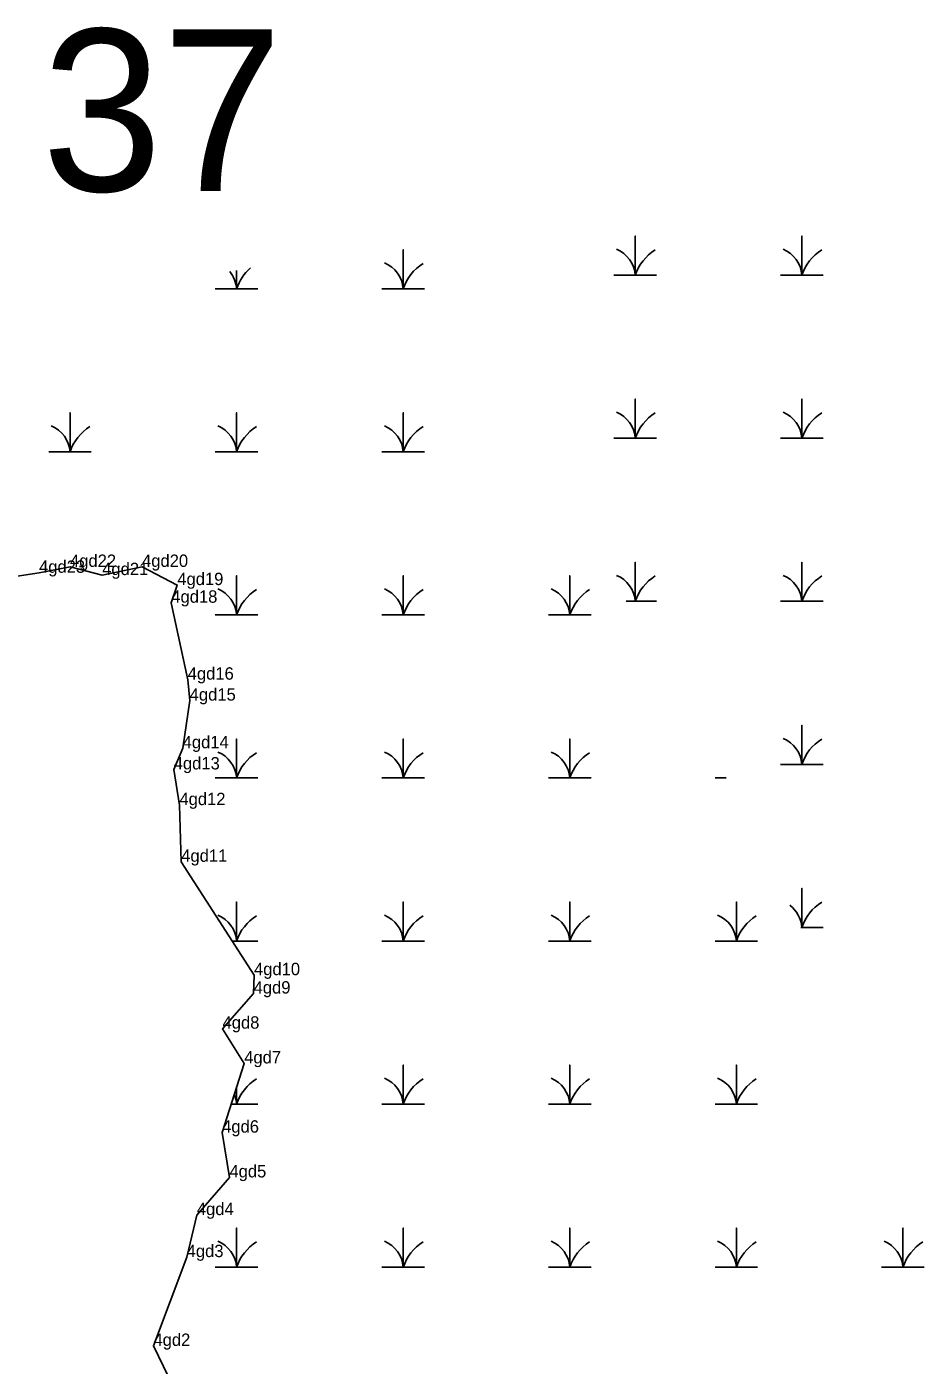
# Model space of a CAD drawing. Extents: x 2072529 to 2268796, y 436423 to 470406.
# Drawn here: x 2104438 to 2104801, y 456304 to 456844 of the extents above; entities that cross this region are included whole.
import ezdxf

# ---------------------------------------------------------------- set-up
doc = ezdxf.new("R2010")
doc.units = 0
for name, color, linetype in [('Default', 7, 'Continuous'), ('Exist Environmental Wetland Boundary Cogo Comment', 7, 'Continuous'), ('Exist Environmental Wetland Boundary Cogo Point CELL', 7, 'Continuous'), ('Old_Level_20', 7, 'Continuous')]:
    doc.layers.add(name, color=color, linetype=linetype)

msp = doc.modelspace()

# ---------------------------------------------------------------- linework, layer by layer
at = {"layer": 'Exist Environmental Wetland Boundary Cogo Point CELL'}
for points in [[(2104675.26, 456743.61), (2104683.86, 456743.61), (2104683.86, 456759.39), (2104683.86, 456743.61), (2104692.47, 456743.61)], [(2104742.51, 456743.61), (2104751.11, 456743.61), (2104751.11, 456759.39), (2104751.11, 456743.61), (2104759.72, 456743.61)], [(2104581.56, 456738.12), (2104590.16, 456738.12), (2104590.16, 456753.9), (2104590.16, 456738.12), (2104598.76, 456738.12)], [(2104514.31, 456738.12), (2104522.91, 456738.12), (2104522.91, 456745.53)], [(2104522.91, 456745.53), (2104522.91, 456738.12), (2104531.51, 456738.12)], [(2104675.26, 456677.81), (2104683.86, 456677.81), (2104683.86, 456693.59), (2104683.86, 456677.81), (2104692.47, 456677.81)], [(2104742.51, 456677.81), (2104751.11, 456677.81), (2104751.11, 456693.59), (2104751.11, 456677.81), (2104759.72, 456677.81)], [(2104447.06, 456672.32), (2104455.66, 456672.32), (2104455.66, 456688.1), (2104455.66, 456672.32), (2104464.26, 456672.32)], [(2104514.31, 456672.32), (2104522.91, 456672.32), (2104522.91, 456688.1), (2104522.91, 456672.32), (2104531.51, 456672.32)], [(2104581.56, 456672.32), (2104590.16, 456672.32), (2104590.16, 456688.1), (2104590.16, 456672.32), (2104598.76, 456672.32)], [(2104680.24, 456612.01), (2104683.86, 456612.01), (2104683.86, 456627.79), (2104683.86, 456612.01), (2104692.47, 456612.01)], [(2104742.51, 456612.01), (2104751.11, 456612.01), (2104751.11, 456627.79), (2104751.11, 456612.01), (2104759.72, 456612.01)], [(2104514.31, 456606.52), (2104522.91, 456606.52), (2104522.91, 456622.3), (2104522.91, 456606.52), (2104531.51, 456606.52)], [(2104581.56, 456606.52), (2104590.16, 456606.52), (2104590.16, 456622.3), (2104590.16, 456606.52), (2104598.76, 456606.52)], [(2104648.81, 456606.52), (2104657.41, 456606.52), (2104657.41, 456622.3), (2104657.41, 456606.52), (2104666.01, 456606.52)], [(2104742.51, 456546.21), (2104751.11, 456546.21), (2104751.11, 456561.99), (2104751.11, 456546.21), (2104759.72, 456546.21)], [(2104514.31, 456540.72), (2104522.91, 456540.72), (2104522.91, 456556.5), (2104522.91, 456540.72), (2104531.51, 456540.72)], [(2104581.56, 456540.72), (2104590.16, 456540.72), (2104590.16, 456556.5), (2104590.16, 456540.72), (2104598.76, 456540.72)], [(2104648.81, 456540.72), (2104657.41, 456540.72), (2104657.41, 456556.5), (2104657.41, 456540.72), (2104666.01, 456540.72)], [(2104716.06, 456540.72), (2104720.56, 456540.72)], [(2104750.71, 456480.41), (2104751.11, 456480.41), (2104751.11, 456496.19), (2104751.11, 456480.41), (2104759.72, 456480.41)], [(2104521.09, 456474.92), (2104522.91, 456474.92), (2104522.91, 456490.7), (2104522.91, 456474.92), (2104531.51, 456474.92)], [(2104581.56, 456474.92), (2104590.16, 456474.92), (2104590.16, 456490.7), (2104590.16, 456474.92), (2104598.76, 456474.92)], [(2104648.81, 456474.92), (2104657.41, 456474.92), (2104657.41, 456490.7), (2104657.41, 456474.92), (2104666.01, 456474.92)], [(2104716.06, 456474.92), (2104724.66, 456474.92), (2104724.66, 456490.7), (2104724.66, 456474.92), (2104733.26, 456474.92)], [(2104581.56, 456409.12), (2104590.16, 456409.12), (2104590.16, 456424.9), (2104590.16, 456409.12), (2104598.76, 456409.12)], [(2104648.81, 456409.12), (2104657.41, 456409.12), (2104657.41, 456424.9), (2104657.41, 456409.12), (2104666.01, 456409.12)], [(2104716.06, 456409.12), (2104724.66, 456409.12), (2104724.66, 456424.9), (2104724.66, 456409.12), (2104733.26, 456409.12)], [(2104520.74, 456409.12), (2104522.91, 456409.12), (2104522.91, 456415.92)], [(2104522.91, 456415.92), (2104522.91, 456409.12), (2104531.51, 456409.12)], [(2104514.31, 456343.32), (2104522.91, 456343.32), (2104522.91, 456359.1), (2104522.91, 456343.32), (2104531.51, 456343.32)], [(2104581.56, 456343.32), (2104590.16, 456343.32), (2104590.16, 456359.1), (2104590.16, 456343.32), (2104598.76, 456343.32)], [(2104648.81, 456343.32), (2104657.41, 456343.32), (2104657.41, 456359.1), (2104657.41, 456343.32), (2104666.01, 456343.32)], [(2104716.06, 456343.32), (2104724.66, 456343.32), (2104724.66, 456359.1), (2104724.66, 456343.32), (2104733.26, 456343.32)], [(2104783.31, 456343.32), (2104791.91, 456343.32), (2104791.91, 456359.1), (2104791.91, 456343.32), (2104800.51, 456343.32)]]:
    msp.add_lwpolyline(points, dxfattribs=at)
for centre, radius, start, end in [((2104671.6, 456742.72), 12.3, 4.1403, 67.535), ((2104702.11, 456737.55), 19.22, 122.1274, 161.6222), ((2104738.85, 456742.72), 12.3, 4.1403, 67.535), ((2104769.36, 456737.55), 19.22, 122.1274, 161.6222), ((2104577.9, 456737.23), 12.3, 4.1403, 67.535), ((2104608.41, 456732.06), 19.22, 122.1274, 161.6222), ((2104510.65, 456737.23), 12.3, 4.1403, 39.359), ((2104541.16, 456732.06), 19.22, 131.2023, 161.6222), ((2104671.6, 456676.92), 12.3, 4.1403, 67.535), ((2104702.11, 456671.75), 19.22, 122.1274, 161.6222), ((2104738.85, 456676.92), 12.3, 4.1403, 67.535), ((2104769.36, 456671.75), 19.22, 122.1274, 161.6222), ((2104443.4, 456671.43), 12.3, 4.1403, 67.535), ((2104473.91, 456666.26), 19.22, 122.1274, 161.6222), ((2104510.65, 456671.43), 12.3, 4.1403, 67.535), ((2104541.16, 456666.26), 19.22, 122.1274, 161.6222), ((2104577.9, 456671.43), 12.3, 4.1403, 67.535), ((2104608.41, 456666.26), 19.22, 122.1274, 161.6222), ((2104671.6, 456611.12), 12.3, 4.1403, 67.535), ((2104702.11, 456605.95), 19.22, 122.1274, 161.6222), ((2104738.85, 456611.12), 12.3, 4.1403, 67.535), ((2104769.36, 456605.95), 19.22, 122.1274, 161.6222), ((2104510.65, 456605.63), 12.3, 4.1403, 67.535), ((2104541.16, 456600.46), 19.22, 122.1274, 161.6222), ((2104577.9, 456605.63), 12.3, 4.1403, 67.535), ((2104608.41, 456600.46), 19.22, 122.1274, 161.6222), ((2104645.15, 456605.63), 12.3, 4.1403, 67.535), ((2104675.66, 456600.46), 19.22, 122.1274, 161.6222), ((2104738.85, 456545.32), 12.3, 4.1403, 67.535), ((2104769.36, 456540.15), 19.22, 122.1274, 161.6222), ((2104510.65, 456539.83), 12.3, 4.1403, 67.535), ((2104541.16, 456534.66), 19.22, 122.1274, 161.6222), ((2104577.9, 456539.83), 12.3, 4.1403, 67.535), ((2104608.41, 456534.66), 19.22, 122.1274, 161.6222), ((2104645.15, 456539.83), 12.3, 4.1403, 67.535), ((2104675.66, 456534.66), 19.22, 122.1274, 161.6222), ((2104738.85, 456479.52), 12.3, 4.1403, 53.0169), ((2104769.36, 456474.35), 19.22, 122.1274, 161.6222), ((2104510.65, 456474.03), 12.3, 4.1403, 67.535), ((2104541.16, 456468.86), 19.22, 122.1274, 161.6222), ((2104577.9, 456474.03), 12.3, 4.1403, 67.535), ((2104608.41, 456468.86), 19.22, 122.1274, 161.6222), ((2104645.15, 456474.03), 12.3, 4.1403, 67.535), ((2104675.66, 456468.86), 19.22, 122.1274, 161.6222), ((2104712.4, 456474.03), 12.3, 4.1403, 67.535), ((2104742.91, 456468.86), 19.22, 122.1274, 161.6222), ((2104541.16, 456403.06), 19.22, 122.1274, 161.6222), ((2104577.9, 456408.23), 12.3, 4.1403, 67.535), ((2104608.41, 456403.06), 19.22, 122.1274, 161.6222), ((2104645.15, 456408.23), 12.3, 4.1403, 67.535), ((2104675.66, 456403.06), 19.22, 122.1274, 161.6222), ((2104712.4, 456408.23), 12.3, 4.1403, 67.535), ((2104742.91, 456403.06), 19.22, 122.1274, 161.6222), ((2104510.65, 456408.23), 12.3, 4.1403, 22.8179), ((2104510.65, 456342.43), 12.3, 4.1403, 67.535), ((2104577.9, 456342.43), 12.3, 4.1403, 67.535), ((2104645.15, 456342.43), 12.3, 4.1403, 67.535), ((2104712.4, 456342.43), 12.3, 4.1403, 67.535), ((2104779.65, 456342.43), 12.3, 4.1403, 67.535), ((2104541.16, 456337.26), 19.22, 122.1274, 161.6222), ((2104608.41, 456337.26), 19.22, 122.1274, 161.6222), ((2104675.66, 456337.26), 19.22, 122.1274, 161.6222), ((2104742.91, 456337.26), 19.22, 122.1274, 161.6222), ((2104810.16, 456337.26), 19.22, 122.1274, 161.6222)]:
    msp.add_arc(centre, radius, start, end, dxfattribs=at)
at = {"layer": 'Old_Level_20'}
for p, q in [((2104455.66, 456625.89), (2104455.66, 456625.89)), ((2104484.74, 456625.89), (2104484.74, 456625.89)), ((2104443.16, 456623.51), (2104443.16, 456623.51)), ((2104468.65, 456622.59), (2104468.65, 456622.59)), ((2104498.98, 456618.55), (2104498.98, 456618.55)), ((2104496.56, 456611.44), (2104496.56, 456611.44)), ((2104503.18, 456580.39), (2104503.18, 456580.39)), ((2104503.98, 456571.93), (2104503.98, 456571.93)), ((2104501.14, 456552.71), (2104501.14, 456552.71)), ((2104497.53, 456544.17), (2104497.53, 456544.17)), ((2104499.83, 456529.76), (2104499.83, 456529.76)), ((2104500.56, 456506.89), (2104500.56, 456506.89)), ((2104529.94, 456461.15), (2104529.94, 456461.15)), ((2104529.79, 456453.73), (2104529.79, 456453.73)), ((2104517.24, 456439.57), (2104517.24, 456439.57)), ((2104525.98, 456425.53), (2104525.98, 456425.53)), ((2104517.07, 456397.61), (2104517.07, 456397.61)), ((2104520.02, 456379.54), (2104520.02, 456379.54)), ((2104506.87, 456364.33), (2104506.87, 456364.33)), ((2104502.76, 456347.38), (2104502.76, 456347.38)), ((2104489.35, 456311.55), (2104489.35, 456311.55))]:
    msp.add_line(p, q, dxfattribs=at)
for points in [[(2104312.79, 456549.79), (2104318.64, 456555.33), (2104345.95, 456555.71), (2104377.95, 456585.96), (2104403.16, 456600.05), (2104414.84, 456619.17), (2104443.16, 456623.51), (2104455.66, 456625.89), (2104468.65, 456622.59), (2104484.74, 456625.89), (2104498.98, 456618.55), (2104496.56, 456611.44), (2104503.18, 456580.39), (2104503.98, 456571.93), (2104501.14, 456552.71), (2104497.53, 456544.17), (2104499.83, 456529.76), (2104500.56, 456506.89), (2104529.94, 456461.15), (2104529.79, 456453.73), (2104517.24, 456439.57), (2104525.98, 456425.53), (2104517.07, 456397.61)], [(2104517.07, 456397.61), (2104520.02, 456379.54), (2104506.87, 456364.33), (2104502.76, 456347.38), (2104489.35, 456311.55), (2104505.35, 456278.46)]]:
    msp.add_lwpolyline(points, dxfattribs=at)

# ---------------------------------------------------------------- texts
at = {"layer": 'Default'}
msp.add_text('37', height=65.34, dxfattribs=at).set_placement((2104444.28, 456777.53))
at = {"layer": 'Exist Environmental Wetland Boundary Cogo Comment'}
for s, p in [('4gd22', (2104455.66, 456625.89)), ('4gd20', (2104484.74, 456625.89)), ('4gd23', (2104443.16, 456623.51)), ('4gd21', (2104468.65, 456622.59)), ('4gd19', (2104498.98, 456618.55)), ('4gd18', (2104496.56, 456611.44)), ('4gd16', (2104503.18, 456580.39)), ('4gd15', (2104503.98, 456571.93)), ('4gd14', (2104501.14, 456552.71)), ('4gd13', (2104497.53, 456544.17)), ('4gd12', (2104499.83, 456529.76)), ('4gd11', (2104500.56, 456506.89)), ('4gd10', (2104529.94, 456461.15)), ('4gd9', (2104529.79, 456453.73)), ('4gd8', (2104517.24, 456439.57)), ('4gd7', (2104525.98, 456425.53)), ('4gd6', (2104517.07, 456397.61)), ('4gd5', (2104520.02, 456379.54)), ('4gd4', (2104506.87, 456364.33)), ('4gd3', (2104502.76, 456347.38)), ('4gd2', (2104489.35, 456311.55))]:
    msp.add_text(s, height=5, dxfattribs=at).set_placement(p)

doc.saveas('drawing.dxf')
